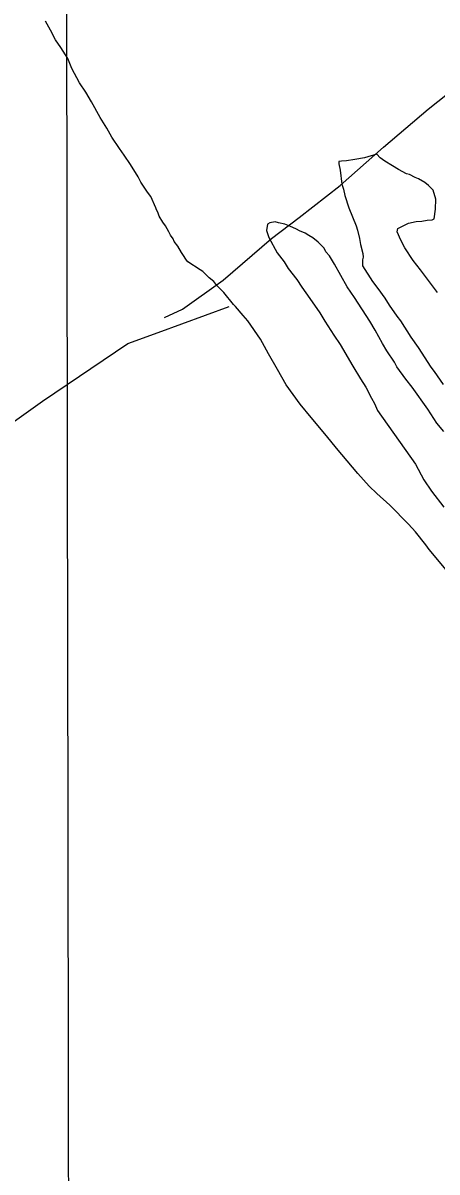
# Model space of a CAD drawing. Extents: x 3324104 to 3361979, y 612876 to 638273.
# Drawn here: x 3338673 to 3339115, y 634451 to 635679 of the extents above; entities that cross this region are included whole.
import ezdxf

# ---------------------------------------------------------------- set-up
doc = ezdxf.new("R2010")
doc.units = 0
for name, color, linetype in [('V-DTCH-CNTR', 7, 'Continuous'), ('V-GRID-MAJR', 7, 'Continuous'), ('V-SITE-VEGE', 7, 'Continuous'), ('V-TOPO-SHOR', 7, 'Continuous')]:
    doc.layers.add(name, color=color, linetype=linetype)

msp = doc.modelspace()

# ---------------------------------------------------------------- linework, layer by layer
at = {"layer": 'V-DTCH-CNTR'}
msp.add_lwpolyline([(3338238.367, 634918.032), (3338271.923, 634956.865), (3338299.625, 634983.04), (3338338.917, 635009.775), (3338396.497, 635051.697), (3338476.957, 635118.302), (3338605.497, 635211.857), (3338693.865, 635274.702), (3338784.998, 635336.291), (3338817.588, 635347.99), (3338893.248, 635375.959)], dxfattribs=at)
at = {"layer": 'V-GRID-MAJR'}
msp.add_spline([(3338747.7830000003, 618275.311), (3338738.09, 624333.495), (3338728.393, 630394.764), (3338718.6950000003, 636456.056), (3338718.69, 636459.117)], degree=3, dxfattribs=at)
at = {"layer": 'V-SITE-VEGE'}
for p, q in [((3338702.546, 635670.898), (3338697.256, 635680.7490000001)), ((3338707.832, 635660.557), (3338702.546, 635670.898)), ((3338713.634, 635652.6619999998), (3338707.832, 635660.557)), ((3338720.861, 635640.833), (3338713.634, 635652.6619999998)), ((3338725.16, 635630.014), (3338720.861, 635640.833)), ((3338733.336, 635614.746), (3338725.16, 635630.014)), ((3338740.096, 635604.88), (3338733.336, 635614.746)), ((3338746.361, 635594.532), (3338740.096, 635604.88)), ((3338755.501, 635577.783), (3338746.361, 635594.532)), ((3338762.735, 635566.446), (3338755.501, 635577.783)), ((3338768.0270000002, 635556.595), (3338762.735, 635566.446)), ((3338776.235, 635544.7549999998), (3338768.0270000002, 635556.595)), ((3338781.058, 635537.3599999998), (3338776.235, 635544.7549999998)), ((3338787.819, 635527.495), (3338781.058, 635537.3599999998)), ((3339010.25, 635530.659), (3339010.225, 635528.2089999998)), ((3339010.225, 635528.2089999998), (3339011.626, 635521.338)), ((3339013.1950000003, 635531.1199999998), (3339010.25, 635530.659)), ((3339018.585, 635531.556), (3339013.1950000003, 635531.12)), ((3339027.418, 635532.936), (3339018.585, 635531.556)), ((3339037.724, 635534.794), (3339027.418, 635532.936)), ((3339050.989, 635538.5789999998), (3339037.724, 635534.7939999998)), ((3339054.376, 635534.628), (3339050.989, 635538.5789999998)), ((3339059.24, 635531.1479999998), (3339054.376, 635534.628)), ((3339067.518, 635526.1680000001), (3339059.24, 635531.148)), ((3338796.0130000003, 635514.187), (3338787.819, 635527.495)), ((3339011.626, 635521.338), (3339013.4390000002, 635506.6240000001)), ((3339073.848, 635522.184), (3339067.518, 635526.1680000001)), ((3339082.62, 635517.6889999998), (3339073.848, 635522.1839999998)), ((3339085.549, 635516.6789999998), (3339082.62, 635517.6889999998)), ((3339091.887, 635513.677), (3339085.549, 635516.679)), ((3338798.898, 635508.77), (3338796.0130000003, 635514.187)), ((3338806.1380000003, 635497.92), (3338798.898, 635508.77)), ((3339013.4390000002, 635506.6240000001), (3339015.343, 635501.2170000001)), ((3339095.301, 635512.1739999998), (3339091.887, 635513.6769999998)), ((3339102.119, 635508.1859999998), (3339095.301, 635512.1739999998)), ((3339106.008, 635505.208), (3339102.119, 635508.1859999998)), ((3339110.858, 635500.26), (3339106.008, 635505.208)), ((3338809.523, 635493.4749999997), (3338806.1380000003, 635497.92)), ((3338814.789, 635481.177), (3338809.523, 635493.4749999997)), ((3339015.343, 635501.2170000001), (3339016.744, 635494.3439999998)), ((3339016.744, 635494.3439999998), (3339021.02, 635481.0750000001)), ((3339113.698, 635490.4339999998), (3339110.858, 635500.26)), ((3338815.747, 635479.207), (3338814.789, 635481.177)), ((3338817.193, 635476.7429999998), (3338815.747, 635479.207)), ((3339021.02, 635481.0750000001), (3339028.667, 635461.8929999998)), ((3339112.019, 635469.3889999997), (3339113.592, 635479.6599999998)), ((3339113.592, 635479.6599999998), (3339113.698, 635490.4339999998)), ((3338818.6180000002, 635472.3219999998), (3338817.193, 635476.7429999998)), ((3338822.473, 635465.915), (3338818.6180000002, 635472.3219999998)), ((3339084.539, 635464.764), (3339092.887, 635466.64)), ((3339092.887, 635466.64), (3339098.771, 635467.0709999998)), ((3339098.771, 635467.0709999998), (3339104.656, 635467.992)), ((3339104.656, 635467.992), (3339110.051, 635468.4299999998)), ((3339110.051, 635468.4299999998), (3339112.019, 635469.3889999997)), ((3338825.373, 635461.9669999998), (3338822.473, 635465.915)), ((3338828.738, 635455.5649999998), (3338825.373, 635461.9669999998)), ((3338830.663, 635452.118), (3338828.738, 635455.5649999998)), ((3338934.142, 635463.818), (3338933.093, 635456.9720000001)), ((3338933.093, 635456.9720000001), (3338935.469, 635449.5989999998)), ((3338936.606, 635465.2619999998), (3338934.142, 635463.818)), ((3338942.494, 635466.1839999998), (3338936.606, 635465.2619999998)), ((3338945.912, 635465.1699999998), (3338942.494, 635466.1839999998)), ((3338952.754, 635463.632), (3338945.912, 635465.1699999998)), ((3338958.122, 635461.6190000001), (3338952.754, 635463.632)), ((3338964.952, 635458.612), (3338958.122, 635461.6190000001)), ((3338968.358, 635456.6179999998), (3338964.952, 635458.612)), ((3338974.213, 635454.111), (3338968.358, 635456.6179999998)), ((3339028.667, 635461.8929999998), (3339030.093, 635457.47)), ((3339030.093, 635457.47), (3339032.452, 635448.626)), ((3339072.691, 635455.5769999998), (3339073.216, 635458.9989999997)), ((3339076.521, 635446.718), (3339072.691, 635455.5769999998)), ((3339073.216, 635458.9989999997), (3339084.539, 635464.764)), ((3338833.563, 635448.1669999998), (3338830.663, 635452.118)), ((3338834.5130000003, 635445.2199999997), (3338833.563, 635448.1669999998)), ((3338838.384, 635440.283), (3338834.5130000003, 635445.2199999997)), ((3338935.469, 635449.5989999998), (3338944.613, 635433.3420000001)), ((3338978.109, 635451.6219999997), (3338974.213, 635454.111)), ((3338982.491, 635449.128), (3338978.109, 635451.6219999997)), ((3338988.326, 635444.6630000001), (3338982.491, 635449.128)), ((3338994.63, 635438.231), (3338988.326, 635444.6630000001)), ((3339032.452, 635448.626), (3339033.37, 635442.2529999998)), ((3339033.37, 635442.2529999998), (3339035.721, 635432.431)), ((3339080.846, 635438.3470000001), (3339076.521, 635446.718)), ((3338842.234, 635433.385), (3338838.384, 635440.283)), ((3338843.684, 635431.4129999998), (3338842.234, 635433.385)), ((3338847.542, 635425.4940000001), (3338843.684, 635431.4129999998)), ((3338944.613, 635433.3420000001), (3338951.863, 635423.473)), ((3338996.551, 635434.292), (3338994.63, 635438.231)), ((3339000.424, 635429.844), (3338996.551, 635434.292)), ((3339005.7260000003, 635420.9739999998), (3339000.424, 635429.844)), ((3339035.721, 635432.431), (3339036.169, 635428.5089999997)), ((3339089.532, 635425.035), (3339080.846, 635438.3470000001)), ((3338848.992, 635423.522), (3338847.542, 635425.4940000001)), ((3338862.134, 635415.062), (3338848.992, 635423.522)), ((3338951.863, 635423.473), (3338956.203, 635416.569)), ((3339019.2, 635396.8359999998), (3339005.7260000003, 635420.9739999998)), ((3339035.651, 635425.574), (3339035.588, 635419.207)), ((3339035.588, 635419.207), (3339046.198, 635402.444)), ((3339036.169, 635428.5089999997), (3339035.651, 635425.574)), ((3339097.271, 635415.16), (3339089.532, 635425.035)), ((3338865.053, 635413.073), (3338862.134, 635415.062)), ((3338868.452, 635410.101), (3338865.053, 635413.073)), ((3338871.846, 635406.636), (3338868.452, 635410.101)), ((3338876.7060000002, 635402.669), (3338871.846, 635406.636)), ((3338956.203, 635416.569), (3338965.392, 635404.721)), ((3339115.642, 635390.973), (3339097.271, 635415.16)), ((3338880.089, 635398.2269999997), (3338876.7060000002, 635402.669)), ((3338887.3680000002, 635390.8069999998), (3338880.089, 635398.2269999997)), ((3338965.392, 635404.721), (3338970.697, 635396.341)), ((3338970.697, 635396.341), (3338979.397, 635384.4969999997)), ((3339026.923, 635385.4929999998), (3339019.2, 635396.8359999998)), ((3339046.198, 635402.444), (3339052.002, 635395.0379999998)), ((3339052.002, 635395.0379999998), (3339059.2460000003, 635384.679)), ((3338898.011, 635377.9619999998), (3338887.3680000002, 635390.8069999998)), ((3338979.397, 635384.4969999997), (3338990.02, 635369.205)), ((3339043.327, 635360.3449999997), (3339026.923, 635385.4929999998)), ((3339059.2460000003, 635384.679), (3339064.071, 635377.282)), ((3338899.953, 635375.9839999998), (3338898.011, 635377.9619999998)), ((3338908.18, 635366.104), (3338899.953, 635375.9839999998)), ((3338990.02, 635369.205), (3338995.3200000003, 635360.3349999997)), ((3339064.071, 635377.282), (3339072.2800000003, 635365.4450000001)), ((3338913.025, 635360.669), (3338908.18, 635366.104)), ((3338926.546, 635340.938), (3338913.025, 635360.669)), ((3338995.3200000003, 635360.3349999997), (3339004.966, 635345.053)), ((3339049.107, 635350.49), (3339043.327, 635360.3449999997)), ((3339072.2800000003, 635365.4449999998), (3339076.15, 635360.509)), ((3339076.15, 635360.509), (3339087.244, 635343.251)), ((3339004.966, 635345.053), (3339011.724, 635335.1879999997)), ((3339056.803, 635336.2049999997), (3339049.107, 635350.49)), ((3338935.205, 635325.175), (3338926.546, 635340.938)), ((3339011.724, 635335.1879999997), (3339025.208, 635312.0289999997)), ((3339061.622, 635328.321), (3339056.803, 635336.2049999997)), ((3339087.244, 635343.251), (3339094.969, 635331.9069999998)), ((3339094.969, 635331.9069999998), (3339108.478, 635311.1949999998)), ((3338944.835, 635308.424), (3338935.205, 635325.175)), ((3339069.83, 635316.481), (3339061.622, 635328.321)), ((3338953.981, 635292.1669999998), (3338944.835, 635308.424)), ((3339025.208, 635312.0289999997), (3339033.4050000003, 635298.721)), ((3339072.23, 635311.56), (3339069.83, 635316.481)), ((3339081.895, 635298.2349999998), (3339072.23, 635311.56)), ((3339108.478, 635311.1949999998), (3339111.857, 635306.2660000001)), ((3339033.4050000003, 635298.721), (3339039.1920000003, 635289.8449999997)), ((3339088.67, 635289.8409999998), (3339081.895, 635298.2349999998)), ((3339111.857, 635306.2660000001), (3339121.52, 635292.452)), ((3338968.958, 635271.444), (3338953.981, 635292.1669999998)), ((3339039.1920000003, 635289.8449999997), (3339044.953, 635278.032)), ((3339105.089, 635266.164), (3339088.67, 635289.8409999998)), ((3338980.572, 635257.122), (3338968.958, 635271.444)), ((3339044.953, 635278.032), (3339048.324, 635272.1209999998)), ((3339048.324, 635272.1209999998), (3339051.677, 635264.7359999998)), ((3339051.677, 635264.7359999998), (3339092.256, 635207.507)), ((3339114.739, 635251.3689999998), (3339105.089, 635266.164)), ((3338997.034, 635237.85), (3338980.572, 635257.122)), ((3339122.486, 635242.475), (3339114.739, 635251.3689999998)), ((3339007.68, 635224.518), (3338997.034, 635237.85)), ((3339030.431, 635197.349), (3339007.68, 635224.518)), ((3339042.545, 635183.9979999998), (3339030.431, 635197.349)), ((3339092.256, 635207.507), (3339100.907, 635190.765)), ((3339100.907, 635190.765), (3339109.111, 635178.436)), ((3339050.792, 635176.08), (3339042.545, 635183.9979999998)), ((3339064.8740000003, 635163.6900000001), (3339050.792, 635176.08)), ((3339109.111, 635178.436), (3339122.169, 635161.65)), ((3339084.756, 635143.4089999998), (3339064.8740000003, 635163.6900000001)), ((3339092.02, 635135.0099999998), (3339084.756, 635143.4089999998)), ((3339103.147, 635121.1819999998), (3339092.02, 635135.0099999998)), ((3339106.528, 635116.246), (3339103.147, 635121.1819999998)), ((3339143.319, 635072.284), (3339106.528, 635116.246))]:
    msp.add_line(p, q, dxfattribs=at)
at = {"layer": 'V-TOPO-SHOR'}
msp.add_lwpolyline([(3338824.154, 635363.978), (3338843.424, 635373.1140000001), (3338886.997, 635404.002), (3338938.41, 635448.639), (3338967.895, 635471.076), (3339011.534, 635505.145), (3339058.095, 635545.906), (3339105.451, 635586.653), (3339165.673, 635634.286)], dxfattribs=at)

doc.saveas('drawing.dxf')
